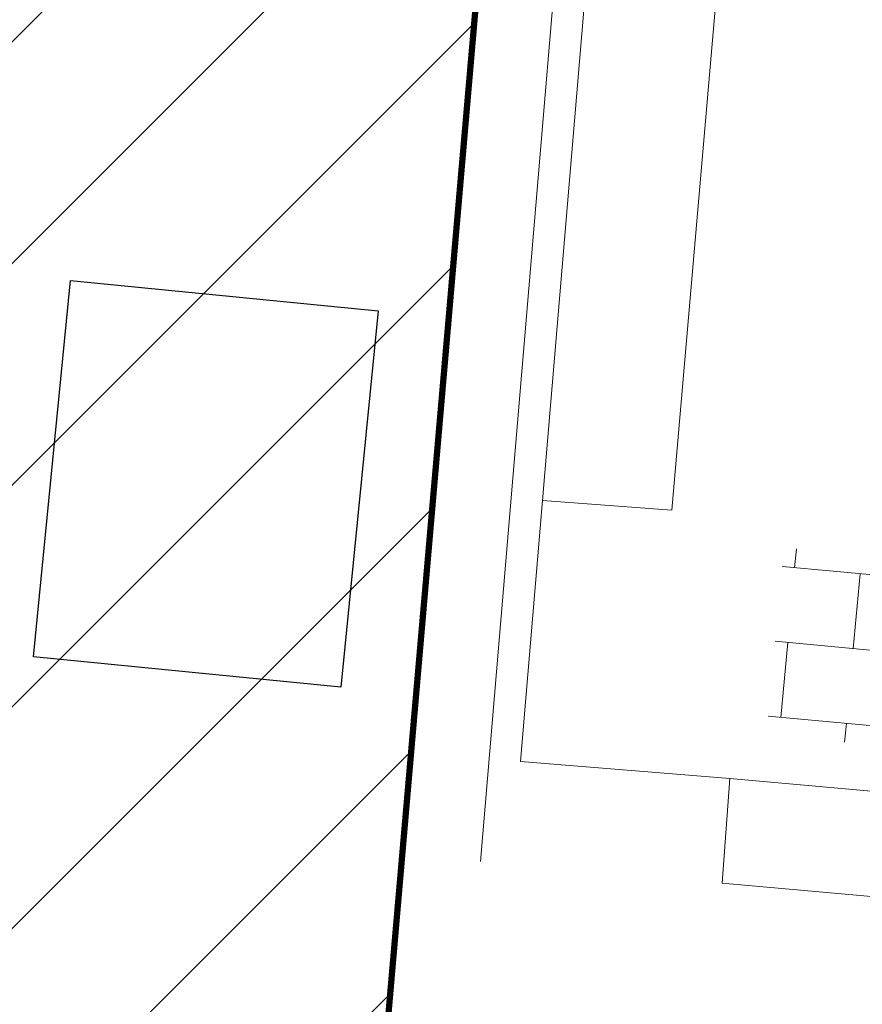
# Model space of a CAD drawing. Extents: x -1000932 to 2054797, y 285738 to 764020.
# Tile 455 of 656: x 351129 to 364569, y 526576 to 542280. Entities that reach past the tile are written whole.
import ezdxf

# ---------------------------------------------------------------- set-up
doc = ezdxf.new("R2010")
doc.units = 0
doc.header["$MEASUREMENT"] = 0
doc.layers.add('--schets pp', color=1, linetype='CONTINUOUS')
for name, color, linetype, lineweight in [('B14', 1, 'CONTINUOUS', 30), ('S02', 7, 'CONTINUOUS', 0), ('T04', 84, 'CONTINUOUS', 0), ('V00', 7, 'CONTINUOUS', 0)]:
    doc.layers.add(name, color=color, linetype=linetype, lineweight=lineweight)

# ---------------------------------------------------------------- blocks, each defined once
blk = doc.blocks.new('S024')
at = {"layer": 'S02', "color": 7, "linetype": 'Continuous', "lineweight": 0}
for p, q in [((0.125, 0.15), (0.125, 0.12)), ((0.335, 0.15), (0.335, 0.12)), ((0.545, 0.15), (0.545, 0.12)), ((0, 0.12), (0.67, 0.12)), ((0.02, 0.12), (0.02, 0)), ((0.23, 0.12), (0.23, 0)), ((0.44, 0.12), (0.44, 0)), ((0.65, 0.12), (0.65, 0)), ((0, 0), (0.67, 0)), ((0.125, 0), (0.125, -0.1198)), ((0.335, 0), (0.335, -0.1198)), ((0.545, 0), (0.545, -0.1198)), ((0, -0.1198), (0.67, -0.1198)), ((0.02, -0.1198), (0.02, -0.1498)), ((0.23, -0.1198), (0.23, -0.1498)), ((0.44, -0.1198), (0.44, -0.1498)), ((0.65, -0.1198), (0.65, -0.1498))]:
    blk.add_line(p, q, dxfattribs=at)

msp = doc.modelspace()

# ---------------------------------------------------------------- hatches: boundary and pattern name
at = {"layer": '--schets pp', "linetype": 'Continuous'}
h = msp.add_hatch(dxfattribs=at)
h.set_pattern_fill('ANSI31', color=241, scale=20000)
edge = h.paths.add_edge_path()
edge.add_line((355804.751, 599424.851), (354111.318, 580081.091))
edge.add_line((354111.318, 580081.091), (361601.667, 579453.983))
edge.add_line((361601.667, 579453.983), (354729.882, 500066.664))
edge.add_line((354729.882, 500066.664), (345617.54, 493354.472))
edge.add_line((345617.54, 493354.472), (344373.941, 482143.686))
edge.add_line((344373.941, 482143.686), (343887.106, 482209.964))
edge.add_line((343887.106, 482209.964), (340754.543, 459200.025))
edge.add_line((340754.543, 459200.025), (314922.295, 465342.604))
edge.add_line((314922.295, 465342.604), (318240.746, 486994.847))
edge.add_line((318240.746, 486994.847), (286025.011, 493299.452))
edge.add_line((286025.011, 493299.452), (290594.919, 575452.455))
edge.add_arc((309231.819, 574415.744), 18665.712, 106.9763879, 176.8161015, ccw=False)
edge.add_line((303781.849, 592268.101), (321937.569, 598455.689))
edge.add_arc((335714.424, 564014.999), 37093.974, 88.4396865, 111.8022388, ccw=False)
edge.add_line((336724.465, 601095.219), (338248.25, 600961.82))
edge.add_line((338248.25, 600961.82), (355804.751, 599424.851))
edge = h.paths.add_edge_path(flags=16)
edge.add_line((344970.746, 590335.058), (343273.997, 570953.43))
edge.add_line((343273.997, 570953.43), (350774.11, 570325.504))
edge.add_line((350774.11, 570325.504), (345157.214, 505435.484))
edge.add_line((345157.214, 505435.484), (336161.269, 498809.03))
edge.add_line((336161.269, 498809.03), (335565.152, 493435.155))
edge.add_line((335565.152, 493435.155), (335327.459, 493467.515))
edge.add_line((335327.459, 493467.515), (332334.238, 471481.093))
edge.add_line((332334.238, 471481.093), (326203.285, 472938.955))
edge.add_line((326203.285, 472938.955), (329579.121, 494965.624))
edge.add_line((329579.121, 494965.624), (296493.331, 501440.499))
edge.add_line((296493.331, 501440.499), (300579.483, 574897.046))
edge.add_arc((309231.819, 574415.744), 8665.712, 106.1143616, 176.8161015, ccw=False)
edge.add_line((306826.603, 582740.977), (325429.207, 589080.866))
edge.add_arc((335714.424, 564014.999), 27093.974, 89.0254668, 112.3096958, ccw=False)
edge.add_line((336175.238, 591105.053), (337376.144, 590999.921))
edge.add_line((337376.144, 590999.921), (344970.746, 590335.058))

# ---------------------------------------------------------------- linework, layer by layer
at = {"layer": '--schets pp', "color": 241, "linetype": 'Continuous', "const_width": 100}
msp.add_lwpolyline([(355804.751, 599424.851), (354111.318, 580081.091), (361601.667, 579453.983), (354729.882, 500066.664), (345617.54, 493354.472), (344373.941, 482143.686), (343887.106, 482209.964), (340754.543, 459200.025), (314922.295, 465342.604), (318240.746, 486994.847), (286025.011, 493299.452), (290594.919, 575452.455, -0.314530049), (303781.849, 592268.101), (321937.569, 598455.689, -0.102292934), (336724.465, 601095.219), (338248.25, 600961.82)], format="xyb", close=True, dxfattribs=at)
at = {"layer": 'B14', "flags": 128}
msp.add_lwpolyline([(351349.144, 532117.921), (351942.144, 538121.921), (356847.144, 537636.921), (356253.144, 531632.921), (351349.144, 532117.921)], dxfattribs=at)
at = {"layer": 'T04', "flags": 128}
msp.add_lwpolyline([(361896.144, 569387.921), (358479.144, 528852.921)], dxfattribs=at)
at = {"layer": 'V00', "flags": 128}
for points in [[(359466.144, 534613.921), (361532.144, 534458.921), (365485.144, 580181.921)], [(364563.144, 578518.921), (363072.144, 577383.921), (359466.144, 534613.921)], [(359466.144, 534613.921), (359115.144, 530447.921), (362454.144, 530174.921)], [(366737.144, 528115.921), (362336.144, 528508.921), (362454.144, 530174.921)], [(362454.144, 530174.921), (365247.144, 529924.921)]]:
    msp.add_lwpolyline(points, dxfattribs=at)

# ---------------------------------------------------------------- block references
at = {"layer": 'S02', "xscale": 10000, "yscale": 10000, "zscale": 10000, "rotation": 174.7225939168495}
msp.add_blockref('S024', (369852.144, 531748.921), dxfattribs=at)

doc.saveas('drawing.dxf')
